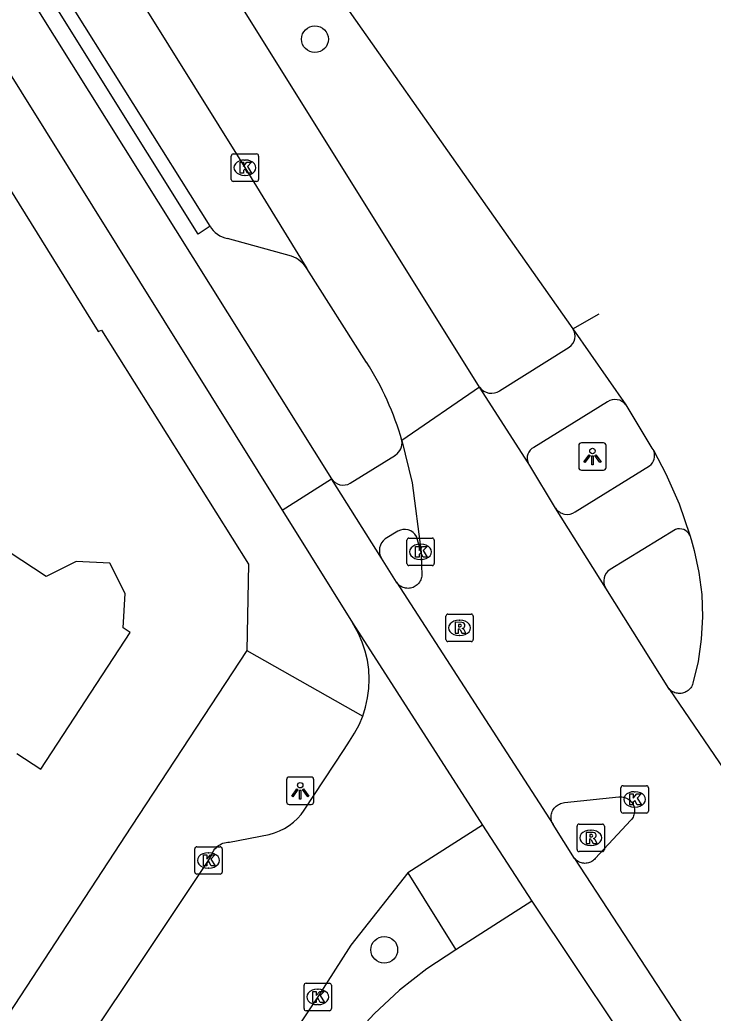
# Model space of a CAD drawing. Extents: x 159280 to 160375, y 384531 to 385872.
# Drawn here: x 160143.5 to 160168.81, y 385062.29 to 385098.53 of the extents above; entities that cross this region are included whole.
import ezdxf

# ---------------------------------------------------------------- set-up
doc = ezdxf.new("R2010")
doc.units = 0
for name, color, linetype in [('IMGEO_Berm_open', 7, 'Continuous'), ('IMGEO_Boom', 7, 'Continuous'), ('IMGEO_Fietspad_gesloten', 7, 'Continuous'), ('IMGEO_Fietspad_open', 7, 'Continuous'), ('IMGEO_Kolk', 7, 'Continuous'), ('IMGEO_Lichtpunt', 7, 'Continuous'), ('IMGEO_Pand', 7, 'Continuous'), ('IMGEO_Parkeervlak_open', 7, 'Continuous'), ('IMGEO_Rijbaan_lokaal_open', 7, 'Continuous'), ('IMGEO_Rijbaan_regionaal_gesloten', 7, 'Continuous'), ('IMGEO_Rioolput', 7, 'Continuous'), ('IMGEO_Verkeerseiland_open', 7, 'Continuous'), ('IMGEO_Voetpad_open', 7, 'Continuous')]:
    doc.layers.add(name, color=color, linetype=linetype)

msp = doc.modelspace()

# ---------------------------------------------------------------- linework, layer by layer
at = {"layer": 'IMGEO_Berm_open'}
msp.add_lwpolyline([(160150.447, 385091.001), (160150.009, 385090.709), (160144.406, 385099.686), (160144.829, 385099.968)], dxfattribs=at)
at = {"layer": 'IMGEO_Boom'}
for centre in [(160154.276, 385097.825), (160156.805, 385064.596)]:
    msp.add_circle(centre, 0.489, dxfattribs=at)
at = {"layer": 'IMGEO_Fietspad_gesloten'}
for points in [[(160018.776, 385294.779), (160026.937, 385281.707), (160032.057, 385274.063), (160032.718, 385273.076), (160047.18, 385250), (160053.398, 385240.079), (160092.249, 385177.885), (160104.667, 385158.002), (160141.825, 385098.651), (160153.077, 385080.642)], [(160044.766, 385257.828), (160049.663, 385250), (160055.018, 385241.44), (160094.593, 385178.157), (160106.475, 385159.114), (160143.495, 385099.967), (160154.882, 385081.787)], [(160153.077, 385080.642), (160154.882, 385081.787)], [(160156.705, 385078.885), (160154.882, 385081.787)], [(160153.077, 385080.642), (160153.348, 385080.208), (160155.65, 385076.524)], [(160157.252, 385078.007), (160156.705, 385078.885)], [(160160.392, 385069.149), (160162.188, 385066.374)], [(160163.754, 385067.934), (160162.967, 385069.172)]]:
    msp.add_lwpolyline(points, dxfattribs=at)
at = {"layer": 'IMGEO_Fietspad_open'}
for points in [[(160163.774, 385080.575), (160166.483, 385082.261)], [(160167.433, 385079.938), (160165.052, 385078.475)]]:
    msp.add_lwpolyline(points, dxfattribs=at)
for centre, radius, start, end in [((160166.229, 385082.629), 0.447, 304.5931, 22.8458), ((160163.485, 385081.002), 0.516, 213.6911, 304.0884), ((160167.573, 385079.527), 0.434, 26.7055, 108.7965), ((160165.314, 385078.051), 0.499, 121.7312, 211.4989)]:
    msp.add_arc(centre, radius, start, end, dxfattribs=at)
at = {"layer": 'IMGEO_Kolk'}
for p, q in [((160151.294, 385093.636), (160152.146, 385093.636)), ((160151.219, 385092.71), (160151.219, 385093.562)), ((160151.707, 385093.416), (160151.732, 385093.416)), ((160152.22, 385093.562), (160152.22, 385092.71)), ((160152.146, 385092.636), (160151.294, 385092.636)), ((160151.73, 385092.856), (160151.705, 385092.856)), ((160157.63, 385078.693), (160157.63, 385079.545)), ((160157.705, 385079.619), (160158.557, 385079.619)), ((160158.631, 385079.545), (160158.631, 385078.693)), ((160158.118, 385079.399), (160158.143, 385079.399)), ((160158.141, 385078.839), (160158.116, 385078.839)), ((160158.557, 385078.619), (160157.705, 385078.619)), ((160165.446, 385069.659), (160165.446, 385070.511)), ((160165.521, 385070.585), (160166.373, 385070.585)), ((160166.447, 385070.511), (160166.447, 385069.659)), ((160165.934, 385070.365), (160165.959, 385070.365)), ((160165.957, 385069.805), (160165.932, 385069.805)), ((160166.373, 385069.585), (160165.521, 385069.585)), ((160149.888, 385067.431), (160149.888, 385068.283)), ((160149.963, 385068.357), (160150.815, 385068.357)), ((160150.889, 385068.283), (160150.889, 385067.431)), ((160150.376, 385068.137), (160150.401, 385068.137)), ((160150.399, 385067.577), (160150.374, 385067.577)), ((160150.815, 385067.357), (160149.963, 385067.357)), ((160153.877, 385062.449), (160153.877, 385063.301)), ((160153.952, 385063.375), (160154.804, 385063.375)), ((160154.365, 385063.155), (160154.39, 385063.155)), ((160154.878, 385063.301), (160154.878, 385062.449)), ((160154.388, 385062.595), (160154.363, 385062.595)), ((160154.804, 385062.375), (160153.952, 385062.375))]:
    msp.add_line(p, q, dxfattribs=at)
for points in [[(160151.294, 385093.636), (160152.146, 385093.636)], [(160151.219, 385092.71), (160151.219, 385093.562)], [(160151.54, 385093.336), (160151.663, 385093.336), (160151.663, 385093.185), (160151.793, 385093.336), (160151.957, 385093.336), (160151.811, 385093.185), (160151.964, 385092.936), (160151.812, 385092.936), (160151.727, 385093.1), (160151.663, 385093.033), (160151.663, 385092.936), (160151.54, 385092.936), (160151.54, 385093.336)], [(160152.22, 385093.562), (160152.22, 385092.71)], [(160152.146, 385092.636), (160151.294, 385092.636)], [(160157.63, 385078.693), (160157.63, 385079.545)], [(160157.705, 385079.619), (160158.557, 385079.619)], [(160158.631, 385079.545), (160158.631, 385078.693)], [(160157.951, 385079.319), (160158.074, 385079.319), (160158.074, 385079.168), (160158.204, 385079.319), (160158.368, 385079.319), (160158.222, 385079.168), (160158.375, 385078.919), (160158.223, 385078.919), (160158.138, 385079.083), (160158.074, 385079.016), (160158.074, 385078.919), (160157.951, 385078.919), (160157.951, 385079.319)], [(160158.557, 385078.619), (160157.705, 385078.619)], [(160165.446, 385069.659), (160165.446, 385070.511)], [(160165.521, 385070.585), (160166.373, 385070.585)], [(160166.447, 385070.511), (160166.447, 385069.659)], [(160165.767, 385070.285), (160165.89, 385070.285), (160165.89, 385070.134), (160166.02, 385070.285), (160166.184, 385070.285), (160166.038, 385070.134), (160166.191, 385069.885), (160166.039, 385069.885), (160165.954, 385070.049), (160165.89, 385069.982), (160165.89, 385069.885), (160165.767, 385069.885), (160165.767, 385070.285)], [(160166.373, 385069.585), (160165.521, 385069.585)], [(160149.888, 385067.431), (160149.888, 385068.283)], [(160149.963, 385068.357), (160150.815, 385068.357)], [(160150.889, 385068.283), (160150.889, 385067.431)], [(160150.209, 385068.057), (160150.332, 385068.057), (160150.332, 385067.906), (160150.462, 385068.057), (160150.626, 385068.057), (160150.48, 385067.906), (160150.633, 385067.657), (160150.481, 385067.657), (160150.396, 385067.821), (160150.332, 385067.754), (160150.332, 385067.657), (160150.209, 385067.657), (160150.209, 385068.057)], [(160150.815, 385067.357), (160149.963, 385067.357)], [(160153.877, 385062.449), (160153.877, 385063.301)], [(160153.952, 385063.375), (160154.804, 385063.375)], [(160154.878, 385063.301), (160154.878, 385062.449)], [(160154.198, 385063.075), (160154.321, 385063.075), (160154.321, 385062.924), (160154.451, 385063.075), (160154.615, 385063.075), (160154.469, 385062.924), (160154.622, 385062.675), (160154.47, 385062.675), (160154.385, 385062.839), (160154.321, 385062.772), (160154.321, 385062.675), (160154.198, 385062.675), (160154.198, 385063.075)], [(160154.804, 385062.375), (160153.952, 385062.375)]]:
    msp.add_lwpolyline(points, dxfattribs=at)
for centre, start, end in [((160151.296, 385093.56), 91.552, 178.448), ((160151.296, 385093.56), 91.552, 178.448), ((160152.144, 385093.56), 1.552, 88.448), ((160152.144, 385093.56), 1.552, 88.448), ((160151.296, 385092.712), 181.552, 268.448), ((160151.296, 385092.712), 181.552, 268.448), ((160152.144, 385092.712), 271.552, 358.448), ((160152.144, 385092.712), 271.552, 358.448), ((160157.707, 385079.543), 91.552, 178.448), ((160157.707, 385079.543), 91.552, 178.448), ((160158.555, 385079.543), 1.552, 88.448), ((160158.555, 385079.543), 1.552, 88.448), ((160157.707, 385078.695), 181.552, 268.448), ((160157.707, 385078.695), 181.552, 268.448), ((160158.555, 385078.695), 271.552, 358.448), ((160158.555, 385078.695), 271.552, 358.448), ((160165.523, 385070.509), 91.552, 178.448), ((160165.523, 385070.509), 91.552, 178.448), ((160166.371, 385070.509), 1.552, 88.448), ((160166.371, 385070.509), 1.552, 88.448), ((160165.523, 385069.661), 181.552, 268.448), ((160165.523, 385069.661), 181.552, 268.448), ((160166.371, 385069.661), 271.552, 358.448), ((160166.371, 385069.661), 271.552, 358.448), ((160149.965, 385068.281), 91.552, 178.448), ((160149.965, 385068.281), 91.552, 178.448), ((160150.813, 385068.281), 1.552, 88.448), ((160150.813, 385068.281), 1.552, 88.448), ((160149.965, 385067.433), 181.552, 268.448), ((160149.965, 385067.433), 181.552, 268.448), ((160150.813, 385067.433), 271.552, 358.448), ((160150.813, 385067.433), 271.552, 358.448), ((160153.954, 385063.299), 91.552, 178.448), ((160153.954, 385063.299), 91.552, 178.448), ((160154.802, 385063.299), 1.552, 88.448), ((160154.802, 385063.299), 1.552, 88.448), ((160153.954, 385062.451), 181.552, 268.448), ((160153.954, 385062.451), 181.552, 268.448), ((160154.802, 385062.451), 271.552, 358.448), ((160154.802, 385062.451), 271.552, 358.448)]:
    msp.add_arc(centre, 0.0765, start, end, dxfattribs=at)
for centre, major_axis, ratio, start_param, end_param in [((160151.706, 385093.136), (-0.387, 0.002), 0.722429, 4.712389, 7.853982), ((160151.731, 385093.136), (-0.39, 0.002), 0.717154, 1.570796, 4.712389), ((160158.117, 385079.119), (-0.387, 0.002), 0.722429, 4.712389, 7.853982), ((160158.142, 385079.119), (-0.39, 0.002), 0.717154, 1.570796, 4.712389), ((160165.933, 385070.085), (-0.387, 0.002), 0.722429, 4.712389, 7.853982), ((160165.958, 385070.085), (-0.39, 0.002), 0.717154, 1.570796, 4.712389), ((160150.375, 385067.857), (-0.387, 0.002), 0.722429, 4.712389, 7.853982), ((160150.4, 385067.857), (-0.39, 0.002), 0.717154, 1.570796, 4.712389), ((160154.364, 385062.875), (-0.387, 0.002), 0.722429, 4.712389, 7.853982), ((160154.389, 385062.875), (-0.39, 0.002), 0.717154, 1.570796, 4.712389)]:
    msp.add_ellipse(centre, major_axis=major_axis, ratio=ratio, start_param=start_param, end_param=end_param, dxfattribs=at)
at = {"layer": 'IMGEO_Lichtpunt'}
for p, q in [((160164.809, 385083.095), (160164.001, 385083.095)), ((160164.809, 385083.095), (160164.001, 385083.095)), ((160163.907, 385083), (160163.907, 385082.193)), ((160163.907, 385083), (160163.907, 385082.193)), ((160164.903, 385082.193), (160164.903, 385083)), ((160164.903, 385082.193), (160164.903, 385083)), ((160164.001, 385082.099), (160164.809, 385082.099)), ((160164.001, 385082.099), (160164.809, 385082.099)), ((160153.239, 385070.804), (160153.239, 385069.997)), ((160153.239, 385070.804), (160153.239, 385069.997)), ((160154.141, 385070.899), (160153.333, 385070.899)), ((160154.141, 385070.899), (160153.333, 385070.899)), ((160154.235, 385069.997), (160154.235, 385070.804)), ((160154.235, 385069.997), (160154.235, 385070.804)), ((160153.333, 385069.903), (160154.141, 385069.903)), ((160153.333, 385069.903), (160154.141, 385069.903))]:
    msp.add_line(p, q, dxfattribs=at)
for points in [[(160164.281, 385082.664), (160164.32, 385082.636), (160164.132, 385082.374), (160164.094, 385082.401), (160164.281, 385082.664)], [(160164.383, 385082.616), (160164.43, 385082.616), (160164.43, 385082.294), (160164.383, 385082.294), (160164.383, 385082.616)], [(160164.493, 385082.636), (160164.531, 385082.663), (160164.718, 385082.401), (160164.679, 385082.373), (160164.493, 385082.636)], [(160153.613, 385070.468), (160153.652, 385070.44), (160153.464, 385070.178), (160153.426, 385070.205), (160153.613, 385070.468)], [(160153.715, 385070.42), (160153.762, 385070.42), (160153.762, 385070.098), (160153.715, 385070.098), (160153.715, 385070.42)], [(160153.825, 385070.44), (160153.863, 385070.467), (160154.05, 385070.205), (160154.011, 385070.177), (160153.825, 385070.44)]]:
    msp.add_lwpolyline(points, dxfattribs=at)
for centre in [(160164.406, 385082.798), (160153.738, 385070.602)]:
    msp.add_circle(centre, 0.0994, dxfattribs=at)
for centre, start, end in [((160164.001, 385083), 90, 180), ((160164.001, 385083), 90, 180), ((160164.809, 385083), 0, 90), ((160164.809, 385083), 0, 90), ((160164.001, 385082.193), 180, 270), ((160164.001, 385082.193), 180, 270), ((160164.809, 385082.193), 270, 0), ((160164.809, 385082.193), 270, 360), ((160153.333, 385070.804), 90, 180), ((160153.333, 385070.804), 90, 180), ((160154.141, 385070.804), 0, 90), ((160154.141, 385070.804), 0, 90), ((160153.333, 385069.997), 180, 270), ((160153.333, 385069.997), 180, 270), ((160154.141, 385069.997), 270, 0), ((160154.141, 385069.997), 270, 360)]:
    msp.add_arc(centre, 0.0946, start, end, dxfattribs=at)
at = {"layer": 'IMGEO_Pand'}
msp.add_lwpolyline([(160143.392, 385071.761), (160144.266, 385071.189), (160147.534, 385076.18), (160147.279, 385076.347), (160147.349, 385077.597), (160146.791, 385078.702), (160145.557, 385078.771), (160144.466, 385078.22), (160138.159, 385082.351), (160136.481, 385084.838), (160138.138, 385086.642), (160137.903, 385087.961), (160136.799, 385088.666), (160135.451, 385088.413), (160135.388, 385088.514)], dxfattribs=at)
at = {"layer": 'IMGEO_Parkeervlak_open'}
for points in [[(160150.447, 385091.001), (160144.829, 385099.968)], [(160153.424, 385089.91), (160151.081, 385090.553)]]:
    msp.add_lwpolyline(points, dxfattribs=at)
for centre, radius, start, end in [((160151.245, 385091.457), 0.919, 209.7624, 259.7456), ((160153.02, 385088.835), 1.149, 32.8658, 69.4172)]:
    msp.add_arc(centre, radius, start, end, dxfattribs=at)
at = {"layer": 'IMGEO_Rijbaan_lokaal_open'}
for points in [[(160155.65, 385076.524), (160160.392, 385069.149)], [(160156.018, 385073.125), (160156.123, 385073.453), (160156.197, 385073.79), (160156.241, 385074.131), (160156.254, 385074.476), (160156.237, 385074.82), (160156.189, 385075.161), (160156.11, 385075.497), (160156.002, 385075.824), (160155.865, 385076.14), (160155.7, 385076.443), (160155.65, 385076.524)], [(160143.614, 385057.697), (160150.39, 385067.856), (160150.498, 385068.036), (160150.507, 385068.065), (160150.529, 385068.121), (160150.556, 385068.175), (160150.587, 385068.227), (160150.623, 385068.275), (160150.664, 385068.32), (160150.708, 385068.361), (160150.755, 385068.398), (160150.806, 385068.43), (160150.859, 385068.458), (160150.915, 385068.482), (160150.972, 385068.5), (160151.031, 385068.512), (160151.091, 385068.52), (160151.151, 385068.522), (160152.607, 385068.803), (160152.798, 385068.861), (160152.984, 385068.936), (160153.161, 385069.028), (160153.33, 385069.134), (160153.489, 385069.256), (160153.636, 385069.391), (160153.771, 385069.539), (160153.887, 385069.691), (160155.339, 385071.91), (160155.537, 385072.213), (160155.724, 385072.502), (160155.885, 385072.807), (160156.018, 385073.125)], [(160160.392, 385069.149), (160157.661, 385067.405)], [(160157.661, 385067.405), (160155.583, 385064.768), (160154.376, 385062.876), (160148.7, 385054.372)], [(160162.188, 385066.374), (160159.42, 385064.591)], [(160162.188, 385066.374), (160166.876, 385059.364)], [(160159.42, 385064.591), (160158.359, 385063.906), (160157.362, 385063.129), (160156.44, 385062.266), (160155.838, 385061.61), (160154.527, 385059.822), (160148.859, 385051.12), (160146.207, 385047.049), (160144.846, 385045.023), (160133.088, 385027.003)]]:
    msp.add_lwpolyline(points, dxfattribs=at)
at = {"layer": 'IMGEO_Rijbaan_regionaal_gesloten'}
for points in [[(160032.146, 385294.986), (160041.474, 385280.079), (160056.379, 385256.259), (160060.3, 385250), (160097.724, 385190.257), (160121.859, 385151.8), (160122.55, 385150.699), (160123.808, 385148.694), (160124.606, 385147.424), (160151.553, 385104.486), (160163.692, 385087.254)], [(160160.288, 385085.126), (160149.117, 385103.006), (160122.263, 385145.969), (160121.468, 385147.241), (160120.221, 385149.237), (160119.532, 385150.339), (160111.784, 385162.734), (160095.214, 385189.279), (160061.923, 385242.469), (160057.468, 385250), (160054.758, 385254.582), (160050.878, 385260.86), (160039.605, 385278.885), (160039.367, 385279.265), (160038.813, 385280.096), (160029.824, 385293.488)], [(160051.974, 385253.392), (160053.961, 385250), (160054.624, 385248.869), (160057.87, 385243.268), (160065.422, 385231.223), (160075.918, 385214.386), (160086.658, 385197.241), (160098.02, 385179.058), (160109.333, 385160.973), (160119.158, 385145.208), (160130.856, 385126.536), (160142.455, 385107.973), (160151.721, 385093.137), (160153.985, 385089.458)], [(160156.16, 385086.033), (160153.985, 385089.458)], [(160163.692, 385087.254), (160164.649, 385087.808)], [(160163.692, 385087.254), (160165.625, 385084.488)], [(160160.288, 385085.126), (160157.453, 385083.176)], [(160162.062, 385082.361), (160160.288, 385085.126)], [(160165.625, 385084.488), (160166.579, 385082.907), (160166.641, 385082.802)], [(160157.453, 385083.176), (160157.822, 385081.635), (160158.157, 385079.111)], [(160166.641, 385082.802), (160167.089, 385081.97), (160167.575, 385080.866), (160167.961, 385079.722)], [(160163.056, 385080.716), (160162.124, 385082.264), (160162.062, 385082.361)], [(160164.889, 385077.79), (160163.056, 385080.716)], [(160167.961, 385079.722), (160168.005, 385079.565), (160168.12, 385079.167), (160168.294, 385078.369), (160168.395, 385077.559), (160168.424, 385076.743), (160168.38, 385075.927), (160168.264, 385075.119), (160168.075, 385074.324), (160168.06, 385074.28), (160168.041, 385074.238), (160168.019, 385074.197), (160167.993, 385074.159), (160167.964, 385074.123), (160167.932, 385074.09), (160167.896, 385074.06), (160167.859, 385074.034), (160167.819, 385074.01), (160167.777, 385073.991), (160167.734, 385073.975), (160167.689, 385073.963), (160167.644, 385073.955), (160167.598, 385073.951), (160167.551, 385073.952), (160167.505, 385073.956), (160167.46, 385073.965), (160167.416, 385073.978), (160167.372, 385073.994), (160167.331, 385074.014), (160167.292, 385074.038), (160167.254, 385074.066), (160167.22, 385074.096), (160167.188, 385074.13)], [(160158.157, 385079.111), (160158.175, 385078.227), (160158.167, 385078.183), (160158.156, 385078.14), (160158.14, 385078.097), (160158.121, 385078.056), (160158.098, 385078.017), (160158.071, 385077.98), (160158.042, 385077.945), (160158.009, 385077.914), (160157.974, 385077.885), (160157.936, 385077.86), (160157.896, 385077.838), (160157.855, 385077.819), (160157.812, 385077.805), (160157.768, 385077.794), (160157.723, 385077.788), (160157.677, 385077.785), (160157.632, 385077.787), (160157.587, 385077.792), (160157.543, 385077.802), (160157.499, 385077.815), (160157.457, 385077.833), (160157.417, 385077.854), (160157.379, 385077.878), (160157.343, 385077.906), (160157.31, 385077.937), (160157.279, 385077.971), (160157.252, 385078.007)], [(160157.252, 385078.007), (160162.967, 385069.172)], [(160167.188, 385074.13), (160164.889, 385077.79)], [(160167.188, 385074.13), (160171.967, 385067.138)], [(160162.967, 385069.172), (160162.962, 385069.181), (160162.941, 385069.224), (160162.924, 385069.269), (160162.912, 385069.315), (160162.903, 385069.362), (160162.899, 385069.41), (160162.899, 385069.458), (160162.903, 385069.505), (160162.911, 385069.552), (160162.924, 385069.599), (160162.941, 385069.643), (160162.961, 385069.687), (160162.986, 385069.728), (160163.014, 385069.767), (160163.045, 385069.803), (160163.08, 385069.836), (160163.117, 385069.866), (160163.157, 385069.892), (160163.199, 385069.915), (160163.243, 385069.934), (160163.288, 385069.949), (160163.335, 385069.96), (160163.382, 385069.967), (160165.367, 385070.173), (160165.389, 385070.176), (160165.434, 385070.178), (160165.479, 385070.176), (160165.524, 385070.171), (160165.568, 385070.161), (160165.612, 385070.147), (160165.653, 385070.13), (160165.693, 385070.109), (160165.731, 385070.084), (160165.767, 385070.056), (160165.8, 385070.025), (160165.83, 385069.992), (160165.857, 385069.955), (160165.881, 385069.917), (160165.901, 385069.876), (160165.917, 385069.834), (160165.93, 385069.791), (160165.938, 385069.746), (160165.943, 385069.701), (160165.944, 385069.656), (160165.94, 385069.611), (160165.933, 385069.566), (160165.921, 385069.522), (160165.906, 385069.48), (160165.887, 385069.439), (160165.864, 385069.4), (160165.838, 385069.363), (160165.809, 385069.328), (160164.505, 385067.924), (160164.479, 385067.895), (160164.448, 385067.866), (160164.414, 385067.839), (160164.377, 385067.816), (160164.339, 385067.796), (160164.299, 385067.779), (160164.258, 385067.766), (160164.216, 385067.757), (160164.173, 385067.752), (160164.129, 385067.75), (160164.086, 385067.752), (160164.044, 385067.758), (160164.001, 385067.768), (160163.96, 385067.782), (160163.921, 385067.799), (160163.883, 385067.82), (160163.847, 385067.844), (160163.813, 385067.871), (160163.782, 385067.901), (160163.754, 385067.934)], [(160163.754, 385067.934), (160169.345, 385059.369)]]:
    msp.add_lwpolyline(points, dxfattribs=at)
msp.add_arc((160147.102, 385080.213), 10.767, 15.9761, 32.7243, dxfattribs=at)
at = {"layer": 'IMGEO_Rioolput'}
for p, q in [((160159.053, 385075.92), (160159.053, 385076.772)), ((160159.128, 385076.846), (160159.98, 385076.846)), ((160159.541, 385076.626), (160159.566, 385076.626)), ((160160.054, 385076.772), (160160.054, 385075.92)), ((160159.98, 385075.846), (160159.128, 385075.846)), ((160159.564, 385076.066), (160159.539, 385076.066)), ((160163.843, 385068.255), (160163.843, 385069.107)), ((160163.918, 385069.181), (160164.77, 385069.181)), ((160164.331, 385068.961), (160164.356, 385068.961)), ((160164.844, 385069.107), (160164.844, 385068.255)), ((160164.354, 385068.401), (160164.329, 385068.401)), ((160164.77, 385068.181), (160163.918, 385068.181))]:
    msp.add_line(p, q, dxfattribs=at)
for points in [[(160159.053, 385075.92), (160159.053, 385076.772)], [(160159.128, 385076.846), (160159.98, 385076.846)], [(160160.054, 385076.772), (160160.054, 385075.92)], [(160159.642, 385076.544), (160159.39, 385076.546), (160159.39, 385076.146)], [(160159.39, 385076.146), (160159.514, 385076.146), (160159.514, 385076.308), (160159.525, 385076.308)], [(160159.568, 385076.465), (160159.514, 385076.465), (160159.514, 385076.384)], [(160159.514, 385076.384), (160159.566, 385076.384)], [(160159.572, 385076.279), (160159.643, 385076.146), (160159.783, 385076.146), (160159.718, 385076.272)], [(160159.98, 385075.846), (160159.128, 385075.846)], [(160163.843, 385068.255), (160163.843, 385069.107)], [(160163.918, 385069.181), (160164.77, 385069.181)], [(160164.844, 385069.107), (160164.844, 385068.255)], [(160164.432, 385068.879), (160164.18, 385068.881), (160164.18, 385068.481)], [(160164.18, 385068.481), (160164.304, 385068.481), (160164.304, 385068.643), (160164.315, 385068.643)], [(160164.358, 385068.8), (160164.304, 385068.8), (160164.304, 385068.719)], [(160164.304, 385068.719), (160164.356, 385068.719)], [(160164.362, 385068.614), (160164.433, 385068.481), (160164.573, 385068.481), (160164.508, 385068.607)], [(160164.77, 385068.181), (160163.918, 385068.181)]]:
    msp.add_lwpolyline(points, dxfattribs=at)
for centre, radius, start, end in [((160159.13, 385076.77), 0.0765, 91.552, 178.448), ((160159.13, 385076.77), 0.0765, 91.552, 178.448), ((160159.978, 385076.77), 0.0765, 1.552, 88.448), ((160159.978, 385076.77), 0.0765, 1.552, 88.448), ((160159.524, 385076.255), 0.0533, 26.0293, 88.6989), ((160159.55, 385076.573), 0.19, 274.7715, 282.9687), ((160159.574, 385076.369), 0.0964, 77.0061, 93.1865), ((160159.588, 385076.426), 0.0378, 276.6634, 79.6772), ((160159.641, 385076.434), 0.109, 350.3612, 89.416), ((160159.639, 385076.434), 0.112, 277.5842, 350.9817), ((160159.623, 385076.219), 0.108, 29.5134, 73.7905), ((160159.13, 385075.922), 0.0765, 181.552, 268.448), ((160159.13, 385075.922), 0.0765, 181.552, 268.448), ((160159.978, 385075.922), 0.0765, 271.552, 358.448), ((160159.978, 385075.922), 0.0765, 271.552, 358.448), ((160163.92, 385069.105), 0.0765, 91.552, 178.448), ((160163.92, 385069.105), 0.0765, 91.552, 178.448), ((160164.768, 385069.105), 0.0765, 1.552, 88.448), ((160164.768, 385069.105), 0.0765, 1.552, 88.448), ((160164.314, 385068.59), 0.0533, 26.0293, 88.6989), ((160164.34, 385068.908), 0.19, 274.7715, 282.9687), ((160164.364, 385068.704), 0.0964, 77.0061, 93.1865), ((160164.378, 385068.761), 0.0378, 276.6634, 79.6772), ((160164.431, 385068.769), 0.109, 350.3612, 89.416), ((160164.429, 385068.769), 0.112, 277.5842, 350.9817), ((160164.413, 385068.554), 0.108, 29.5134, 73.7905), ((160163.92, 385068.257), 0.0765, 181.552, 268.448), ((160163.92, 385068.257), 0.0765, 181.552, 268.448), ((160164.768, 385068.257), 0.0765, 271.552, 358.448), ((160164.768, 385068.257), 0.0765, 271.552, 358.448)]:
    msp.add_arc(centre, radius, start, end, dxfattribs=at)
for centre, major_axis, ratio, start_param, end_param in [((160159.54, 385076.346), (-0.387, 0.002), 0.722429, 4.712389, 7.853982), ((160159.565, 385076.346), (-0.39, 0.002), 0.717154, 1.570796, 4.712389), ((160164.33, 385068.681), (-0.387, 0.002), 0.722429, 4.712389, 7.853982), ((160164.355, 385068.681), (-0.39, 0.002), 0.717154, 1.570796, 4.712389)]:
    msp.add_ellipse(centre, major_axis=major_axis, ratio=ratio, start_param=start_param, end_param=end_param, dxfattribs=at)
at = {"layer": 'IMGEO_Verkeerseiland_open'}
msp.add_lwpolyline([(160157.661, 385067.405), (160159.42, 385064.591)], dxfattribs=at)
at = {"layer": 'IMGEO_Voetpad_open'}
for points in [[(160142.791, 385093.137), (160142.977, 385092.839), (160142.884, 385092.767), (160146.367, 385087.156), (160146.48, 385087.203), (160151.854, 385078.671), (160151.783, 385075.517)], [(160161.018, 385084.997), (160163.56, 385086.582)], [(160164.96, 385084.589), (160162.265, 385082.929)], [(160155.56, 385081.619), (160157.21, 385082.651)], [(160157.305, 385079.869), (160156.841, 385079.593)], [(160158.157, 385079.111), (160157.978, 385079.678)], [(160151.783, 385075.517), (160147.575, 385069.111), (160122.587, 385030.941)], [(160151.783, 385075.517), (160156.018, 385073.125)]]:
    msp.add_lwpolyline(points, dxfattribs=at)
for centre, radius, start, end in [((160163.279, 385086.986), 0.492, 304.7986, 32.9753), ((160160.719, 385085.433), 0.529, 215.4509, 304.5063), ((160165.238, 385084.18), 0.495, 38.52, 124.2079), ((160156.914, 385083.107), 0.543, 302.9849, 7.3403), ((160162.451, 385082.542), 0.429, 115.6856, 204.9812), ((160155.311, 385082.065), 0.511, 212.9612, 299.2051), ((160157.55, 385079.451), 0.485, 27.9814, 120.3303), ((160157.166, 385079.164), 0.538, 127.1013, 211.1516)]:
    msp.add_arc(centre, radius, start, end, dxfattribs=at)

doc.saveas('drawing.dxf')
